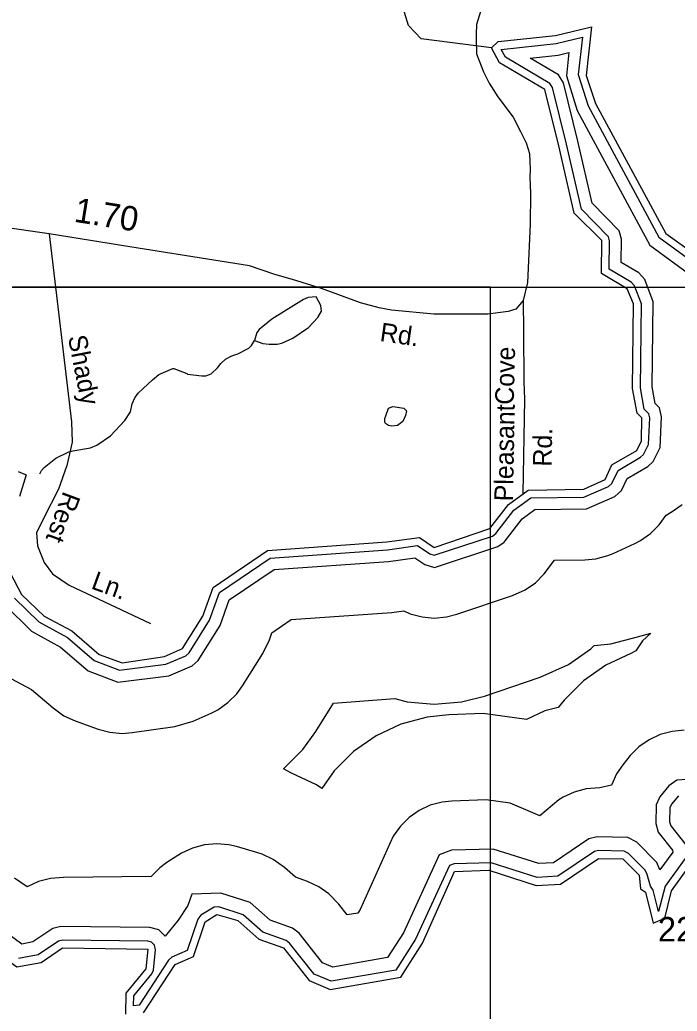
# Model space of a CAD drawing. Extents: x 1473865 to 1648260, y 639067 to 773536.
# Drawn here: x 1604188 to 1607539, y 674982 to 680038 of the extents above; entities that cross this region are included whole.
import ezdxf

# ---------------------------------------------------------------- set-up
doc = ezdxf.new("R2010")
doc.units = 0
for name, color, linetype in [('Exist Hydrographic Buffer Line', 7, 'Continuous'), ('Exist Hydrographic Creek Single Shore', 7, 'Continuous'), ('Exist Hydrographic Lake Shore', 7, 'Continuous'), ('Exist Hydrographic Misc Water Feature', 7, 'Continuous'), ('Exist Road Non-System Type 51', 7, 'Continuous'), ('Exist Road Non-System Type 51 Label', 7, 'Continuous'), ('Exist Road Secondary Mileage Hundredths English Label', 7, 'Continuous'), ('Exist Road Secondary Type 51 Attributed', 7, 'Continuous'), ('Exist Road Secondary Type 51 Label', 7, 'Continuous'), ('Exist Road Secondary Type 51 Number Label', 7, 'Continuous'), ('Map Preparation Inset Cut Line', 7, 'Continuous')]:
    doc.layers.add(name, color=color, linetype=linetype)

msp = doc.modelspace()

# ---------------------------------------------------------------- linework, layer by layer
at = {"layer": 'Exist Hydrographic Buffer Line'}
for points in [[(1604161.5, 677088.2), (1604284.1, 676967.5), (1604430.1, 676888), (1604566.7, 676769.9), (1604695.4, 676720.8), (1604931.6, 676750.6), (1605034.1, 676794.4), (1605051.8, 676809.8), (1605154.9, 676975.2), (1605206.3, 677117.2), (1605463.5, 677291.9), (1606061.7, 677334.7), (1606216.1, 677355.7), (1606278.5, 677313.5), (1606300.9, 677306.7), (1606597.6, 677404.8), (1606615.5, 677417), (1606707.1, 677536.6), (1606793.1, 677599.2), (1607063.5, 677603.1), (1607188.7, 677657.1), (1607206.5, 677673.4), (1607237.8, 677739.8), (1607352.9, 677806.5), (1607367.5, 677821.1), (1607393.5, 677871.6), (1607399.9, 678007.3), (1607394.6, 678028), (1607371.9, 678051.6), (1607351.9, 678160.1), (1607356.9, 678589.4), (1607321.8, 678681.5), (1607305.3, 678700.4), (1607193.2, 678766.7), (1607194.9, 678911), (1607189.5, 678931.5), (1607051.3, 679072.3), (1606974.9, 679404.1), (1606903.8, 679691.8), (1606890.7, 679712.7), (1606664, 679847), (1606642.4, 679886.8), (1606923, 679916.9), (1607056.8, 679949.7), (1607035.2, 679757.9), (1607085, 679598.5), (1607445.6, 678928.6), (1607691.4, 678749.8)], [(1604112.6, 677052.3), (1604248.1, 676918.9), (1604395.8, 676838.5), (1604535.5, 676717.8), (1604688, 676659.6), (1604947.4, 676692.3), (1605066.3, 676743), (1605097.9, 676770.5), (1605209, 676948.9), (1605255.9, 677078.6), (1605483.8, 677233.3), (1606067.9, 677275.1), (1606201.5, 677293.3), (1606252.4, 677258.9), (1606301.6, 677243.8), (1606624.5, 677350.6), (1606657.2, 677373), (1606749.4, 677493.3), (1606813, 677539.6), (1607076.3, 677543.4), (1607221.7, 677606.1), (1607255.7, 677637.2), (1607284, 677697.4), (1607389.8, 677758.7), (1607416.5, 677785.4), (1607452.7, 677855.7), (1607460.1, 678013.5), (1607448.6, 678058.1), (1607427.5, 678080.1), (1607411.9, 678165.2), (1607416.9, 678600.1), (1607373.9, 678712.8), (1607344, 678747), (1607253.5, 678800.6), (1607254.9, 678918.4), (1607243.3, 678962.1), (1607105.9, 679102.2), (1607033.2, 679418), (1606959.6, 679715.4), (1606933.7, 679756.9), (1606789.2, 679842.4), (1606933.4, 679857.8), (1606987.7, 679871.1), (1606974.3, 679752), (1607029.6, 679575.1), (1607399.4, 678888.2), (1607648.5, 678707)], [(1604412.9, 676488.5), (1604469.7, 676461.9), (1604587, 676419.7), (1604646.4, 676403.9), (1604708.9, 676398.4), (1604761, 676402.2), (1604978, 676434), (1605071.6, 676461), (1605163.6, 676501.7), (1605197.8, 676519.2), (1605249.2, 676555.2), (1605293.6, 676599.6), (1605323.5, 676640.7), (1605426.5, 676806), (1605460.1, 676876), (1605472.7, 676911.4), (1605572, 676978.8), (1606084.5, 677015.4), (1606107.8, 677017.8), (1606146.1, 677023.1), (1606177.8, 677008.3), (1606238.4, 676992.2), (1606300.9, 676986.6), (1606363.4, 676992.2), (1606416.2, 677005.6), (1606700.2, 677101.6), (1606764.9, 677130.9), (1606816.2, 677166.9), (1606860.6, 677211.3), (1606914.2, 677280.9), (1607068.1, 677283.1), (1607125.4, 677288.6), (1607186, 677304.8), (1607213.8, 677316.2), (1607322.8, 677366.5), (1607351.9, 677381.7), (1607403.3, 677417.6), (1607447.7, 677462), (1607482.5, 677511.8), (1607513.4, 677529.7), (1607564.2, 677565.4)], [(1606932.8, 676530.9), (1606864.3, 676512.5), (1606770.9, 676468.9), (1606550, 676499.4), (1606375, 676493.1), (1606265, 676481.4), (1606130.2, 676445.3), (1606003.9, 676386.4), (1605889.6, 676306.4), (1605791, 676207.8), (1605727.4, 676117), (1605699.9, 676136.2), (1605573.5, 676195.2), (1605532.1, 676218.1), (1605630.7, 676316.7), (1605696.8, 676408), (1605787.3, 676553), (1606100, 676575.4), (1606162, 676558.7), (1606300.9, 676546.6), (1606439.7, 676558.7), (1606557, 676588.8), (1606841, 676684.7), (1606984.9, 676749.8), (1607099.1, 676829.8), (1607116.4, 676847.1), (1607201.7, 676855.2), (1607336.5, 676891.3), (1607404.4, 676909.9), (1607362, 676870.9), (1607328, 676819.2), (1607302.3, 676805.6), (1607175.9, 676746.7), (1607061.7, 676666.7), (1606963, 676568.1), (1606932.8, 676530.9)], [(1604142.7, 676678.5), (1604247.9, 676622.4), (1604357.4, 676527.8), (1604412.9, 676488.5)], [(1607575.8, 676413.9), (1607513.4, 676408.4), (1607452.8, 676392.2), (1607395.9, 676365.6), (1607344.5, 676329.6), (1607300.1, 676285.2), (1607262.2, 676238.7), (1607230.1, 676192), (1607203.7, 676135), (1607145.1, 676120.7), (1607075.4, 676115.3), (1607014.7, 676099.1), (1606957.9, 676072.5), (1606936.2, 676058.9), (1606838.4, 675977.1), (1606803.2, 675992.5), (1606688.6, 676042.7), (1606565.8, 676059.6), (1606390.8, 676053.3), (1606341.3, 676048.1), (1606280.7, 676031.9)], [(1607586.9, 676163.8), (1607537.7, 676159.7), (1607497.1, 676131.5), (1607450.6, 676074.3), (1607432.8, 676034.7), (1607430.6, 675938.8), (1607442.2, 675894), (1607515.9, 675803.2), (1607516.8, 675792.2), (1607451.8, 675702), (1607451.7, 675702.4), (1607435.9, 675739.9), (1607333.4, 675843.4), (1607288, 675867.3), (1607130.6, 675871.1), (1607088.6, 675860.2), (1606908.1, 675738.3), (1606833.9, 675733.9), (1606601.2, 675808.4), (1606388.4, 675803.3), (1606326.3, 675779.3), (1606143.7, 675381.8), (1606063.1, 675254.5), (1605783.6, 675206.5), (1605731.6, 675228), (1605612.4, 675379.8), (1605578.6, 675404.3), (1605463.9, 675445.8), (1605361.6, 675535.7), (1605213, 675583.9), (1605064.9, 675579.1), (1605045.2, 675521.1), (1604995.5, 675445.2), (1604928.4, 675363.7), (1604896.2, 675395.7), (1604850.3, 675408.4), (1604397.7, 675414.1), (1604356.6, 675403.3), (1604254.2, 675334.6), (1604198, 675323.9), (1604001.1, 675467.1)], [(1607545.3, 676079.6), (1607510.7, 676037.1), (1607502.5, 676018.9), (1607500.9, 675946.9), (1607506.2, 675926.3), (1607584, 675830.5)], [(1606280.7, 676031.9), (1606223.8, 676005.3), (1606172.5, 675969.3), (1606128.2, 675924.9), (1606092.1, 675873.6), (1606075.3, 675840.5), (1605922.9, 675500.1), (1605911.5, 675482), (1605857.2, 675472.7), (1605814.9, 675526.6), (1605763.3, 675579.9), (1605711.8, 675615.9), (1605655, 675642.5), (1605593.4, 675664.8), (1605537.5, 675713.8), (1605479.9, 675755.2), (1605423, 675781.7), (1605401.3, 675788.9), (1605293.2, 675820.6), (1605254.3, 675829.6), (1605191.9, 675835.1), (1605129.4, 675829.6), (1605068.8, 675813.4), (1605011.9, 675786.9), (1604937.2, 675739.2), (1604901.4, 675712.7), (1604857.1, 675668.3), (1604410.3, 675663.9), (1604343.4, 675658.4), (1604282.7, 675642.3), (1604225.9, 675615.7), (1604160.5, 675660.3)], [(1607588.8, 675772.1), (1607478.3, 675619), (1607443.4, 675490.1), (1607416.7, 675598.1), (1607403.6, 675619.1), (1607385.6, 675678.6), (1607376.5, 675700.2), (1607291.2, 675786.4), (1607269.9, 675797.6), (1607138.7, 675800.8), (1607117.8, 675795.4), (1606931.5, 675669.4), (1606825, 675663.1), (1606591.1, 675738), (1606402.3, 675733.6), (1606378.1, 675724.2), (1606205.5, 675348.2), (1606105.6, 675190.7), (1605775.5, 675133.9), (1605687.8, 675170.3), (1605563.3, 675328.8), (1605545.5, 675341.8), (1605427.6, 675384.4), (1605326.2, 675473.5), (1605203.1, 675513.5), (1605178.3, 675512.7), (1605111.1, 675470.5), (1605095.2, 675450.6), (1605040.7, 675290.5), (1604963.7, 675256.7), (1604946.3, 675242), (1604795.9, 675012.1), (1604767.7, 675009.6), (1604768.6, 675059.6), (1604860.7, 675171.4), (1604869.2, 675189.9), (1604879.6, 675294.5), (1604874.5, 675318.4), (1604859.8, 675333), (1604840.3, 675338.4), (1604406.3, 675343.9), (1604385.8, 675338.5), (1604281.4, 675268.3), (1604181.3, 675249.4)]]:
    msp.add_lwpolyline(points, dxfattribs=at)
at = {"layer": 'Exist Hydrographic Creek Single Shore'}
msp.add_lwpolyline([(1606592.9, 679894.4), (1606234.9, 679941.1), (1606169, 680008), (1606072.9, 680325.1)], dxfattribs=at)
at = {"layer": 'Exist Hydrographic Lake Shore'}
for points in [[(1606592.9, 679894.4), (1606625.9, 679926.6), (1606918.9, 679956.8), (1607102.9, 680002.3), (1607074.9, 679753.4), (1607122.9, 679611.3), (1607480.9, 678947.5), (1607719.9, 678778.6)], [(1604098.9, 677292.7), (1604196.9, 677106.9), (1604311.9, 676996.3), (1604452.9, 676921.2), (1604592.8, 676800.2), (1604708.9, 676758.5), (1604925.8, 676790.2), (1605017.9, 676830.9), (1605120.8, 676996.3), (1605172.8, 677143), (1605449.9, 677331), (1606058.9, 677374.5), (1606225.9, 677397.4), (1606300.9, 677346.7), (1606584.9, 677442.7), (1606678.9, 677565.5), (1606779.9, 677639), (1607062.9, 677643.1), (1607171.9, 677693.4), (1607206.9, 677768.1), (1607332.9, 677841.1), (1607357.9, 677889.8), (1607359.9, 678008), (1607334.9, 678031.5), (1607311.9, 678156.7), (1607317, 678589.8), (1607284.9, 678666), (1607152.9, 678744.1), (1607155, 678911.5), (1607014.9, 679052.2), (1606936, 679395.1), (1606864.9, 679682.1), (1606633.9, 679818.1), (1606592.9, 679894.4)], [(1604179.9, 677734.1), (1604220.9, 677716.9), (1604186.8, 677606)], [(1604818.8, 674973.9), (1604979.9, 675220.1), (1605072.9, 675260.9), (1605132.8, 675436.9), (1605191.9, 675475.1), (1605299.9, 675443.4), (1605406.9, 675349.3), (1605531.9, 675304.2), (1605662.8, 675137.4), (1605770.9, 675092.6), (1606129.8, 675154.2), (1606240.8, 675329.2), (1606403.9, 675693.6), (1606578.9, 675699.9), (1606819.9, 675622.7), (1606944.9, 675630.1), (1607137.8, 675760.7), (1607262.8, 675758.3), (1607345.9, 675674.5), (1607352.8, 675605.5), (1607377.9, 675588.5), (1607416.9, 675430.2), (1607475.9, 675455.3), (1607510.8, 675595.7), (1607629.9, 675760.7)], [(1602475.8, 674929.3), (1602684.8, 675000.6), (1602810.8, 675090), (1602961.9, 675106.6), (1602961.9, 675172.2), (1602929.9, 675232), (1602989.8, 675339.1), (1603114.8, 675395.7), (1603164.9, 675371.7), (1603212.8, 675226.3), (1603328.8, 675151.7), (1603536.8, 675124.6), (1603628.8, 675171.9), (1603714.8, 675331), (1603798.9, 675395), (1603948.9, 675369), (1604171.9, 675206.9), (1604296.8, 675230.6), (1604405.8, 675303.9), (1604839.8, 675298.4), (1604829.9, 675196.8), (1604728.9, 675074.2), (1604726.8, 674965.9)]]:
    msp.add_lwpolyline(points, dxfattribs=at)
at = {"layer": 'Exist Hydrographic Misc Water Feature'}
for points in [[(1605383.6, 678402.4), (1605427.4, 678387.5), (1605459.3, 678382.8), (1605499.3, 678382.8), (1605523.5, 678388.1), (1605579.8, 678413.2), (1605660.4, 678468.2), (1605707.2, 678519.8), (1605725.8, 678551.4), (1605722, 678580.2), (1605698.7, 678624.2), (1605658.6, 678620.8), (1605634.4, 678610.7), (1605473, 678511.4), (1605408.3, 678457.7), (1605396.1, 678442.3), (1605383.6, 678402.4)], [(1604290.2, 677722), (1604298.5, 677738.3), (1604312.5, 677754.4), (1604371.4, 677801.7), (1604437.7, 677834.8), (1604457.8, 677838.5), (1604548, 677854.7), (1604580.3, 677868.8), (1604650.8, 677915.8), (1604724, 677994.8), (1604752.6, 678038.5), (1604761, 678078.5), (1604773.5, 678110.3), (1604791.8, 678133.7), (1604816.1, 678157.8), (1604864.8, 678201.2), (1604897.1, 678228.4), (1604967.6, 678259.8), (1604973.5, 678259.7), (1605039.2, 678234.6), (1605043, 678230.4), (1605115.1, 678221.6), (1605137, 678221.1), (1605163.3, 678232.9), (1605195.7, 678262.6), (1605212, 678284.4), (1605236.2, 678306.1), (1605268.6, 678323.5), (1605298.7, 678333.6), (1605355.1, 678362.8), (1605369.2, 678376.4), (1605383.6, 678402.4)], [(1606054.7, 678017.1), (1606067.2, 678057.1), (1606089.2, 678064.8), (1606145.3, 678056.3), (1606158.9, 678043.7), (1606154.8, 678020), (1606140.4, 677988.3), (1606113.9, 677968.3), (1606084, 677964.8), (1606068, 677969.2), (1606052.2, 677979.4), (1606048.2, 677985.2), (1606048.4, 678004.9), (1606054.7, 678017.1)]]:
    msp.add_lwpolyline(points, dxfattribs=at)
at = {"layer": 'Exist Road Non-System Type 51'}
for p, q in [((1606754.9, 678606.5), (1606756.1, 678450)), ((1606756.1, 678450), (1606758.1, 678192.1))]:
    msp.add_line(p, q, dxfattribs=at)
for points in [[(1604338, 678945.7), (1604450.7, 677987.1), (1604454.5, 677883.1), (1604427.6, 677763.7), (1604385.3, 677644.3), (1604308.3, 677494), (1604273.6, 677420.8), (1604277.5, 677355.3), (1604312.1, 677270.6), (1604354.5, 677212.8), (1604439.1, 677155), (1604854.9, 676958.6)], [(1606758.1, 678192.1), (1606760.9, 678102.2), (1606752, 677619.7)]]:
    msp.add_lwpolyline(points, dxfattribs=at)
at = {"layer": 'Exist Road Secondary Type 51 Attributed'}
for points in [[(1606562, 680163.3), (1606515.6, 680014.4), (1606514.6, 679963.8), (1606513.8, 679936.4), (1606517, 679864.2), (1606551.1, 679772.8), (1606580.2, 679715), (1606625.4, 679644.9), (1606702.5, 679541.1), (1606740, 679467.8), (1606769.1, 679409.4), (1606787, 679355), (1606789.7, 679273.7), (1606788.3, 679234.9), (1606791, 679151.6), (1606789.7, 678994.6), (1606775.5, 678697.5), (1606754.9, 678606.5)], [(1606754.9, 678606.5), (1606716.4, 678562), (1606678.5, 678549.4), (1606574.1, 678536.7), (1606298.9, 678536.7), (1606083.2, 678556.3), (1606019.5, 678569.2), (1605925.6, 678593.7), (1605726.3, 678666.5), (1605577.5, 678713.6), (1605487.7, 678738.4), (1605358.8, 678783.7), (1604749.3, 678879.6), (1604338, 678945.7), (1603603.4, 679050.8), (1603382.2, 679093.2), (1603084.8, 679128), (1602977.3, 679143.8), (1602933, 679159.6), (1602880.7, 679181.8), (1602845, 679204.2), (1602763.7, 679263), (1602686.4, 679325.8)]]:
    msp.add_lwpolyline(points, dxfattribs=at)
at = {"layer": 'Map Preparation Inset Cut Line'}
for points in [[(1593323.3, 678673.7), (1621669.5, 678673.7), (1621669.5, 702706.2), (1605696.9, 702708), (1605695.7, 695030), (1593323.3, 695030), (1593323.3, 678673.7)], [(1544130.8, 639067.3), (1606587.1, 639067.3), (1606587.1, 678673.7), (1544130.8, 678673.7), (1544130.8, 639067.3)]]:
    msp.add_lwpolyline(points, dxfattribs=at)
msp.add_lwpolyline([(1606587.1, 678673.7), (1612532.1, 678673.7), (1612532.1, 673154.3), (1606587.1, 673154.3)], close=True, dxfattribs=at)

# ---------------------------------------------------------------- texts
at = {"layer": 'Exist Road Non-System Type 51 Label'}
for s, rotation, p in [('Shady', 281.0727, (1604432.8, 678420.5)), ('Cove', 88.5431, (1606705.8, 678073.3)), ('Pleasant', 88.9386, (1606702.1, 677581.2)), ('Rd.', 88.9386, (1606898.8, 677758.3)), ('Rest', 249.5906, (1604410.3, 677637.7)), ('Ln.', 340.2002, (1604546.4, 677138.3))]:
    msp.add_text(s, height=95, rotation=rotation, dxfattribs=at).set_placement(p)
at = {"layer": 'Exist Road Secondary Mileage Hundredths English Label'}
msp.add_text('1.70 ', height=125, rotation=350.8637, dxfattribs=at).set_placement((1604460.1, 679008.3))
at = {"layer": 'Exist Road Secondary Type 51 Label'}
msp.add_text('Rd.', height=95, rotation=351.7616, dxfattribs=at).set_placement((1606019.8, 678399.8))
at = {"layer": 'Exist Road Secondary Type 51 Number Label'}
msp.add_text('2262', height=125, dxfattribs=at).set_placement((1607441, 675336.9))

doc.saveas('drawing.dxf')
